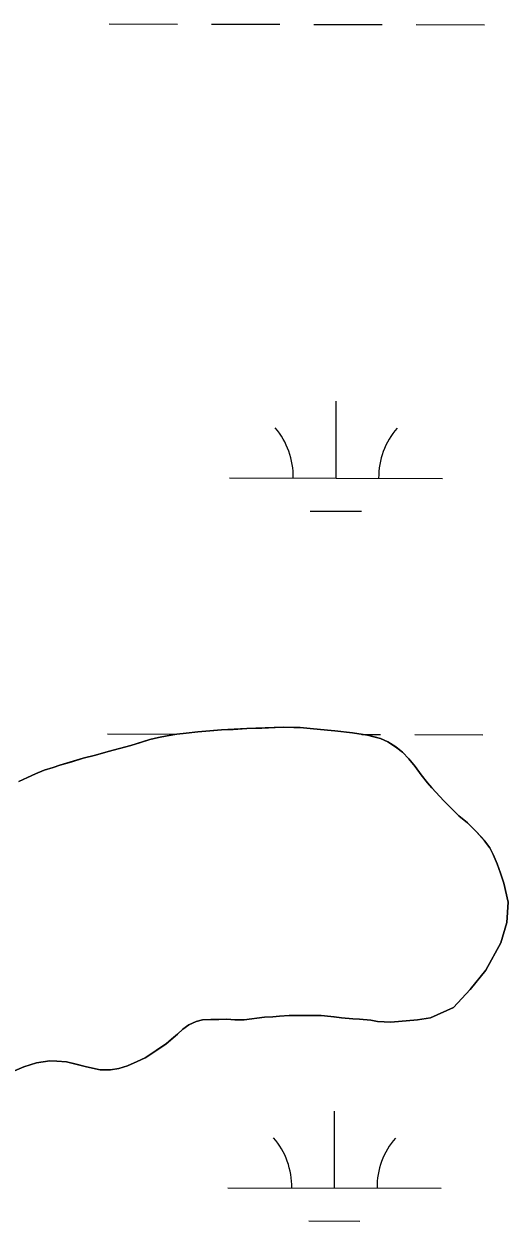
# Model space of a CAD drawing. Extents: x 3180038 to 3217926, y 922069 to 947485.
# Drawn here: x 3208562 to 3208789, y 939713 to 940274 of the extents above; entities that cross this region are included whole.
import ezdxf

# ---------------------------------------------------------------- set-up
doc = ezdxf.new("R2010")
doc.units = 0
for name, color, linetype in [('V-SITE-VEGE', 7, 'Continuous'), ('V-TOPO-SHOR', 7, 'Continuous'), ('V-WETL-SWMP', 7, 'Continuous')]:
    doc.layers.add(name, color=color, linetype=linetype)

msp = doc.modelspace()

# ---------------------------------------------------------------- linework, layer by layer
at = {"layer": 'V-SITE-VEGE'}
for p, q in [((3208667.01, 939944.29), (3208655.1, 939943.63)), ((3208683.94, 939944.88), (3208667.01, 939944.29)), ((3208691.97, 939944.76), (3208683.94, 939944.88)), ((3208696.66, 939944.35), (3208691.97, 939944.76)), ((3208704.85, 939943.56), (3208696.66, 939944.35)), ((3208621.53, 939939.1), (3208612.62, 939936.38)), ((3208625.57, 939940.05), (3208621.53, 939939.1)), ((3208629.6, 939940.82), (3208625.57, 939940.05)), ((3208634.14, 939941.59), (3208629.6, 939940.82)), ((3208638.5, 939942.2), (3208634.14, 939941.59)), ((3208644.04, 939942.79), (3208638.5, 939942.2)), ((3208655.1, 939943.63), (3208644.04, 939942.79)), ((3208716.56, 939942.22), (3208704.85, 939943.56)), ((3208723.58, 939941.11), (3208716.56, 939942.22)), ((3208729.59, 939939.68), (3208723.58, 939941.11)), ((3208733.08, 939938.12), (3208729.59, 939939.68)), ((3208736.73, 939935.72), (3208733.08, 939938.12)), ((3208602.02, 939933.52), (3208595.96, 939931.77)), ((3208612.62, 939936.38), (3208602.02, 939933.52)), ((3208739.88, 939933.16), (3208736.73, 939935.72)), ((3208742.85, 939930.1), (3208739.88, 939933.16)), ((3208579.31, 939927.16), (3208576.11, 939926.04)), ((3208590.25, 939930.35), (3208579.31, 939927.16)), ((3208595.96, 939931.77), (3208590.25, 939930.35)), ((3208745.81, 939926.54), (3208742.85, 939930.1)), ((3208567.86, 939923.14), (3208560.1, 939919.4)), ((3208571.91, 939924.76), (3208567.86, 939923.14)), ((3208576.11, 939926.04), (3208571.91, 939924.76)), ((3208748.77, 939922.64), (3208745.81, 939926.54)), ((3208753.71, 939916.54), (3208748.77, 939922.64)), ((3208759.31, 939910.43), (3208753.71, 939916.54)), ((3208766.41, 939903.45), (3208759.31, 939910.43)), ((3208770.38, 939900.05), (3208766.41, 939903.45)), ((3208774.68, 939895.96), (3208770.38, 939900.05)), ((3208778.46, 939891.72), (3208774.68, 939895.96)), ((3208780.93, 939888.33), (3208778.46, 939891.72)), ((3208782.39, 939885.29), (3208780.93, 939888.33)), ((3208784.34, 939880.91), (3208782.39, 939885.29)), ((3208785.95, 939876.53), (3208784.34, 939880.91)), ((3208787.38, 939871.82), (3208785.95, 939876.53)), ((3208789.43, 939862.91), (3208787.38, 939871.82)), ((3208788.79, 939853.37), (3208789.43, 939862.91)), ((3208785.97, 939843.86), (3208788.79, 939853.37)), ((3208779.08, 939831.07), (3208785.97, 939843.86)), ((3208771.74, 939821.96), (3208779.08, 939831.07)), ((3208763.91, 939813.54), (3208771.74, 939821.96)), ((3208675.23, 939808.98), (3208682.27, 939809.55)), ((3208682.27, 939809.55), (3208686.8, 939809.82)), ((3208686.8, 939809.82), (3208696.85, 939809.84)), ((3208696.85, 939809.84), (3208701.87, 939809.76)), ((3208701.87, 939809.76), (3208716.59, 939808.21)), ((3208753.11, 939808.67), (3208763.91, 939813.54)), ((3208636.95, 939803.35), (3208639.83, 939805.49)), ((3208639.83, 939805.49), (3208643.2, 939806.95)), ((3208643.2, 939806.95), (3208646.23, 939807.74)), ((3208646.23, 939807.74), (3208650.08, 939808.02)), ((3208650.08, 939808.02), (3208653.77, 939807.96)), ((3208653.77, 939807.96), (3208657.62, 939808.07)), ((3208657.62, 939808.07), (3208661.3, 939807.85)), ((3208661.3, 939807.85), (3208665.66, 939807.79)), ((3208665.66, 939807.79), (3208675.23, 939808.98)), ((3208716.59, 939808.21), (3208719.77, 939808.16)), ((3208719.77, 939808.16), (3208725.12, 939807.58)), ((3208725.12, 939807.58), (3208728.3, 939807.03)), ((3208728.3, 939807.03), (3208734.49, 939806.77)), ((3208734.49, 939806.77), (3208746.9, 939807.76)), ((3208746.9, 939807.76), (3208753.11, 939808.67)), ((3208629.14, 939796.6), (3208634.4, 939801.04)), ((3208634.4, 939801.04), (3208636.95, 939803.35)), ((3208622.03, 939791.68), (3208629.14, 939796.6)), ((3208562.48, 939785.69), (3208568.37, 939787.62)), ((3208568.37, 939787.62), (3208574.58, 939788.53)), ((3208574.58, 939788.53), (3208577.93, 939788.48)), ((3208577.93, 939788.48), (3208582.44, 939788.08)), ((3208582.44, 939788.08), (3208591.79, 939785.76)), ((3208611.07, 939786.31), (3208615.62, 939788.26)), ((3208615.62, 939788.26), (3208619.33, 939790.04)), ((3208619.33, 939790.04), (3208622.03, 939791.68)), ((3208558.1, 939783.91), (3208562.48, 939785.69)), ((3208591.79, 939785.76), (3208598.14, 939784.33)), ((3208598.14, 939784.33), (3208603, 939784.42)), ((3208603, 939784.42), (3208607.03, 939785.03)), ((3208607.03, 939785.03), (3208611.07, 939786.31))]:
    msp.add_line(p, q, dxfattribs=at)
at = {"layer": 'V-TOPO-SHOR'}
for points in [[(3208560.1, 939919.4), (3208564.15, 939921.35), (3208567.86, 939923.14), (3208571.91, 939924.76), (3208576.11, 939926.04), (3208579.31, 939927.16), (3208584.86, 939928.76), (3208590.25, 939930.35), (3208595.96, 939931.77), (3208602.02, 939933.52), (3208607.23, 939934.96), (3208612.62, 939936.38), (3208616.66, 939937.66), (3208621.53, 939939.1), (3208625.57, 939940.05), (3208629.6, 939940.82), (3208634.14, 939941.59), (3208638.5, 939942.2), (3208644.04, 939942.79), (3208649.57, 939943.21), (3208655.1, 939943.63), (3208660.64, 939943.88), (3208667.01, 939944.29), (3208674.05, 939944.52), (3208680.25, 939944.77), (3208683.94, 939944.88), (3208688.96, 939944.8), (3208691.97, 939944.76), (3208696.66, 939944.35), (3208704.85, 939943.56), (3208708.2, 939943.18), (3208716.56, 939942.22), (3208723.58, 939941.11), (3208726.58, 939940.39), (3208729.59, 939939.68), (3208733.08, 939938.12), (3208736.73, 939935.72), (3208739.88, 939933.16), (3208742.85, 939930.1), (3208745.81, 939926.54), (3208748.77, 939922.64), (3208751.73, 939918.92), (3208753.71, 939916.54), (3208759.31, 939910.43), (3208766.41, 939903.45), (3208770.38, 939900.05), (3208774.68, 939895.96), (3208778.46, 939891.72), (3208780.93, 939888.33), (3208782.39, 939885.29), (3208784.34, 939880.91), (3208785.95, 939876.53), (3208787.38, 939871.82), (3208789.43, 939862.91), (3208788.79, 939853.37), (3208785.97, 939843.87), (3208779.08, 939831.07), (3208771.74, 939821.96), (3208763.91, 939813.54), (3208753.11, 939808.67), (3208746.9, 939807.76), (3208734.49, 939806.77), (3208728.3, 939807.03), (3208725.12, 939807.58), (3208719.77, 939808.16), (3208716.59, 939808.21), (3208711.41, 939808.79), (3208707.89, 939809.17), (3208701.87, 939809.76), (3208696.85, 939809.84), (3208689.98, 939809.77), (3208686.8, 939809.82), (3208682.27, 939809.55), (3208679.08, 939809.26), (3208675.23, 939808.98), (3208665.66, 939807.79), (3208661.3, 939807.85), (3208657.62, 939808.07), (3208653.77, 939807.96), (3208650.08, 939808.02), (3208646.23, 939807.74), (3208643.2, 939806.95), (3208639.83, 939805.49), (3208636.95, 939803.35), (3208634.4, 939801.04), (3208631.69, 939798.74), (3208629.14, 939796.6), (3208626.44, 939794.8), (3208622.03, 939791.68), (3208619.33, 939790.04), (3208615.62, 939788.26)], [(3208615.62, 939788.26), (3208611.07, 939786.31), (3208607.03, 939785.03), (3208603, 939784.42), (3208598.14, 939784.33), (3208591.79, 939785.76), (3208586.29, 939787.18), (3208582.45, 939788.08), (3208577.93, 939788.48), (3208574.58, 939788.53), (3208568.37, 939787.62), (3208562.48, 939785.69), (3208558.1, 939783.91)]]:
    msp.add_lwpolyline(points, dxfattribs=at)
at = {"layer": 'V-WETL-SWMP'}
for p, q in [((3208602.4, 940274.47), (3208634.4, 940274.4)), ((3208650.4, 940274.36), (3208682.4, 940274.29)), ((3208698.4, 940274.26), (3208730.4, 940274.18)), ((3208746.4, 940274.15), (3208778.4, 940274.08)), ((3208708.77, 940061.63), (3208708.85, 940097.63)), ((3208658.77, 940061.74), (3208758.77, 940061.52)), ((3208696.73, 940046.22), (3208720.73, 940046.17)), ((3208601.65, 939941.8), (3208633.65, 939941.73)), ((3208720.91, 939941.53), (3208729.65, 939941.51)), ((3208745.65, 939941.47), (3208777.65, 939941.4)), ((3208708.02, 939728.95), (3208708.1, 939764.95)), ((3208658.02, 939729.07), (3208758.02, 939728.84)), ((3208695.98, 939713.55), (3208719.98, 939713.5))]:
    msp.add_line(p, q, dxfattribs=at)
for points in [[(3208629.14, 939796.6), (3208631.69, 939798.74), (3208634.4, 939801.04), (3208636.95, 939803.35), (3208639.83, 939805.49), (3208643.2, 939806.95), (3208646.23, 939807.74), (3208650.08, 939808.02), (3208653.77, 939807.96), (3208657.62, 939808.07), (3208661.3, 939807.85), (3208665.66, 939807.79), (3208675.23, 939808.98), (3208679.08, 939809.26), (3208682.27, 939809.55), (3208686.8, 939809.82), (3208689.98, 939809.77), (3208696.85, 939809.84), (3208701.87, 939809.76), (3208707.89, 939809.17), (3208711.41, 939808.78), (3208716.59, 939808.21), (3208719.77, 939808.16), (3208725.12, 939807.58), (3208728.3, 939807.03), (3208734.49, 939806.77), (3208746.9, 939807.76), (3208753.12, 939808.67), (3208763.91, 939813.54), (3208771.74, 939821.96), (3208779.08, 939831.07), (3208785.97, 939843.87), (3208788.79, 939853.37), (3208789.43, 939862.91), (3208787.38, 939871.82), (3208785.95, 939876.53), (3208784.34, 939880.91), (3208782.39, 939885.29), (3208780.93, 939888.33), (3208778.47, 939891.72), (3208774.68, 939895.96), (3208770.38, 939900.05), (3208766.41, 939903.45), (3208759.31, 939910.43), (3208753.71, 939916.54), (3208751.73, 939918.92), (3208748.77, 939922.64), (3208745.81, 939926.54), (3208742.85, 939930.1), (3208739.88, 939933.16), (3208736.74, 939935.72), (3208733.08, 939938.12), (3208729.59, 939939.68), (3208726.59, 939940.39), (3208723.58, 939941.11), (3208716.56, 939942.22), (3208708.2, 939943.18), (3208704.85, 939943.56), (3208696.66, 939944.35), (3208691.97, 939944.76), (3208688.96, 939944.8), (3208683.94, 939944.88), (3208680.25, 939944.77), (3208674.05, 939944.52), (3208667.01, 939944.29), (3208660.64, 939943.88), (3208655.1, 939943.63), (3208649.57, 939943.21), (3208644.04, 939942.79), (3208638.5, 939942.2), (3208634.14, 939941.59), (3208629.6, 939940.82), (3208625.57, 939940.05), (3208621.53, 939939.1), (3208616.66, 939937.66), (3208612.62, 939936.38), (3208607.23, 939934.96), (3208602.02, 939933.53), (3208595.96, 939931.77), (3208590.25, 939930.35), (3208584.86, 939928.75), (3208579.31, 939927.16), (3208576.11, 939926.04), (3208571.91, 939924.76), (3208567.86, 939923.14), (3208564.15, 939921.35), (3208560.1, 939919.4)], [(3208558.1, 939783.91), (3208562.48, 939785.69), (3208568.37, 939787.62), (3208574.58, 939788.53), (3208577.93, 939788.48), (3208582.45, 939788.08), (3208586.29, 939787.18), (3208591.79, 939785.76), (3208598.14, 939784.33), (3208603, 939784.42), (3208607.03, 939785.03), (3208611.07, 939786.31), (3208615.62, 939788.26), (3208619.33, 939790.04), (3208622.03, 939791.68), (3208626.44, 939794.8), (3208629.14, 939796.6)]]:
    msp.add_lwpolyline(points, dxfattribs=at)
for centre, start, end in [((3208653.52, 940062.23), 359.099, 40.6427), ((3208764.01, 940061.98), 139.099, 180.6427), ((3208652.78, 939729.55), 359.099, 40.6427), ((3208763.26, 939729.3), 139.099, 180.6427)]:
    msp.add_arc(centre, 35.25, start, end, dxfattribs=at)

doc.saveas('drawing.dxf')
